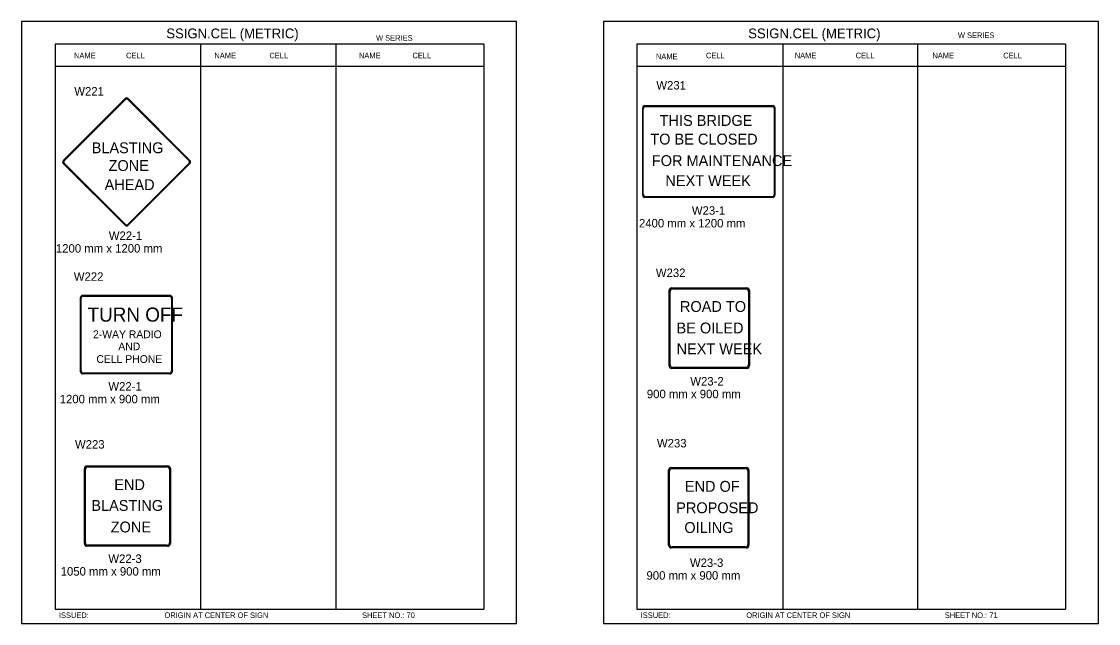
# Model space of a CAD drawing. Extents: x -12 to 6962, y -3756 to 679.
# Drawn here: x 1961.2 to 2342.4, y -926.5 to -713.4 of the extents above; entities that cross this region are included whole.
import ezdxf

# ---------------------------------------------------------------- set-up
doc = ezdxf.new("R2010")
doc.units = 0
for name, color, linetype in [('Level 1', 7, 'Continuous'), ('Level 2', 7, 'Continuous'), ('Level 3', 7, 'Continuous'), ('Level 62', 7, 'Continuous')]:
    doc.layers.add(name, color=color, linetype=linetype)

msp = doc.modelspace()

# ---------------------------------------------------------------- linework, layer by layer
at = {"layer": 'Level 1'}
for p, q in [((2124.8, -721.41), (1973.05, -721.41)), ((1973.05, -721.41), (1973.05, -921.41)), ((2024.51, -721.41), (2024.51, -921.41)), ((2072.42, -721.41), (2072.42, -921.41)), ((2124.8, -721.41), (2124.8, -921.41)), ((2330.8, -721.41), (2179.04, -721.41)), ((2179.04, -721.41), (2179.04, -921.41)), ((2230.67, -721.41), (2230.67, -921.41)), ((2278.41, -721.41), (2278.41, -921.41)), ((2330.8, -721.41), (2330.8, -921.41)), ((2124.8, -729.33), (1973.05, -729.33)), ((2330.8, -729.33), (2179.04, -729.33)), ((1975.96, -762.51), (1997.81, -740.66)), ((1976.34, -762.56), (1997.85, -741.04)), ((1998.91, -741.04), (2020.42, -762.56)), ((1998.96, -740.66), (2020.81, -762.51)), ((2181.67, -743.08), (2227.26, -743.08)), ((2181.84, -743.39), (2227.09, -743.39)), ((2181.08, -774.8), (2181.08, -743.9)), ((2181.3, -774.56), (2181.3, -744.13)), ((2227.62, -744.13), (2227.62, -774.56)), ((2227.84, -743.9), (2227.84, -774.8)), ((2204.33, -759.39), (2204.33, -759.39)), ((1997.81, -785.51), (1975.96, -763.66)), ((1997.85, -785.12), (1976.34, -763.61)), ((1998.37, -763.05), (1998.37, -763.05)), ((2020.42, -763.61), (1998.91, -785.12)), ((2020.81, -763.66), (1998.96, -785.51)), ((2227.26, -775.61), (2181.67, -775.61)), ((2181.84, -775.31), (2227.09, -775.31)), ((2181.84, -775.31), (2227.09, -775.31)), ((2191.37, -807.68), (2217.94, -807.68)), ((2191.65, -808.03), (2217.66, -808.03)), ((1982, -837.32), (1982, -811.11)), ((1982.3, -837.08), (1982.3, -811.34)), ((1982.81, -810.29), (2013.71, -810.29)), ((1983.05, -810.6), (2013.47, -810.6)), ((2014.22, -811.34), (2014.22, -837.08)), ((2014.52, -811.11), (2014.52, -837.32)), ((2190.42, -835.19), (2190.42, -808.63)), ((2190.78, -834.92), (2190.78, -808.9)), ((2218.53, -808.9), (2218.53, -834.92)), ((2218.88, -808.63), (2218.88, -835.19)), ((2204.61, -821.96), (2204.61, -821.96)), ((1998.37, -824.23), (1998.37, -824.23)), ((2013.71, -838.13), (1982.81, -838.13)), ((2013.47, -837.83), (1983.05, -837.83)), ((2217.94, -836.14), (2191.37, -836.14)), ((2217.66, -835.79), (2191.65, -835.79)), ((1983.44, -898.19), (1983.44, -871.62)), ((1983.76, -897.91), (1983.76, -871.9)), ((1984.31, -870.67), (2012.99, -870.67)), ((1984.56, -871.03), (2012.73, -871.03)), ((2013.53, -871.9), (2013.53, -897.91)), ((2013.85, -871.62), (2013.85, -898.19)), ((2190.23, -898.76), (2190.23, -872.2)), ((2190.59, -898.49), (2190.59, -872.47)), ((2191.18, -871.25), (2217.74, -871.25)), ((2191.46, -871.61), (2217.47, -871.61)), ((2218.34, -872.47), (2218.34, -898.49)), ((2218.69, -872.2), (2218.69, -898.76)), ((1998.61, -885.1), (1998.61, -885.1)), ((2204.46, -885.49), (2204.46, -885.49)), ((2012.99, -899.14), (1984.31, -899.14)), ((2012.73, -898.78), (1984.56, -898.78)), ((2217.74, -899.71), (2191.18, -899.71)), ((2217.47, -899.36), (2191.46, -899.36)), ((1973.05, -921.41), (2124.8, -921.41)), ((2179.04, -921.41), (2330.8, -921.41))]:
    msp.add_line(p, q, dxfattribs=at)
for centre, radius, start, end in [((1998.38, -741.23), 0.813, 45, 135), ((1998.38, -741.57), 0.745, 45, 135), ((1976.53, -763.08), 0.813, 135, 225), ((2020.23, -763.08), 0.813, 315, 45), ((1976.87, -763.08), 0.745, 135, 225), ((2019.9, -763.08), 0.745, 315, 45), ((1998.38, -784.6), 0.745, 225, 315), ((1998.38, -784.93), 0.813, 225, 315), ((2191.37, -808.63), 0.949, 90, 180), ((2191.65, -808.9), 0.87, 90, 180), ((2217.66, -808.9), 0.87, 0, 90), ((2217.94, -808.63), 0.949, 0, 90), ((1982.81, -811.11), 0.813, 90, 180), ((1983.05, -811.34), 0.745, 90, 180), ((2013.47, -811.34), 0.745, 0, 90), ((2013.71, -811.11), 0.813, 0, 90), ((2191.65, -834.92), 0.87, 180, 270), ((2217.66, -834.92), 0.87, 270, 0), ((1982.81, -837.32), 0.813, 180, 270), ((1983.05, -837.08), 0.745, 180, 270), ((2013.47, -837.08), 0.745, 270, 0), ((2013.71, -837.32), 0.813, 270, 0), ((2191.37, -835.19), 0.949, 180, 270), ((2217.94, -835.19), 0.949, 270, 0), ((2191.18, -872.2), 0.949, 90, 180), ((2191.46, -872.47), 0.87, 90, 180), ((2217.47, -872.47), 0.87, 0, 90), ((2217.75, -872.2), 0.949, 0, 90), ((2191.18, -898.76), 0.949, 180, 270), ((2191.46, -898.49), 0.87, 180, 270), ((2217.47, -898.49), 0.87, 270, 0), ((2217.75, -898.76), 0.949, 270, 0)]:
    msp.add_arc(centre, radius, start, end, dxfattribs=at)
for centre, major_axis, ratio, start_param, end_param in [((2181.67, -743.9), (0, -0.813), 0.71875, 3.141593, 4.712389), ((2181.84, -744.13), (0, -0.745), 0.71875, 3.141593, 4.712389), ((2227.09, -744.13), (0, 0.745), 0.71875, 4.712389, 6.283185), ((2227.26, -743.9), (0, 0.813), 0.71875, 4.712389, 6.283185), ((2181.67, -774.8), (0, -0.813), 0.71875, 4.712389, 6.283185), ((2181.84, -774.56), (0, -0.745), 0.71875, 4.712389, 6.283185), ((2227.09, -774.56), (0, -0.745), 0.71875, 0, 1.570796), ((2227.26, -774.8), (0, -0.813), 0.71875, 0, 1.570796), ((1984.31, -871.62), (0, 0.949), 0.916006, 0, 1.570796), ((1984.56, -871.9), (0, 0.87), 0.916006, 0, 1.570796), ((2012.73, -871.9), (0, 0.87), 0.916006, 4.712389, 6.283185), ((2012.99, -871.62), (0, 0.949), 0.916006, 4.712389, 6.283185), ((1984.31, -898.19), (0, -0.949), 0.916006, 4.712389, 6.283185), ((1984.56, -897.91), (0, -0.87), 0.916006, 4.712389, 6.283185), ((2012.73, -897.91), (0, -0.87), 0.916006, 0, 1.570796), ((2012.99, -898.19), (0, 0.949), 0.916006, 3.141593, 4.712389)]:
    msp.add_ellipse(centre, major_axis=major_axis, ratio=ratio, start_param=start_param, end_param=end_param, dxfattribs=at)
at = {"layer": 'Level 62'}
for points in [[(1961.17, -926.46), (2136.43, -926.46), (2136.43, -713.36), (1961.17, -713.36)], [(2167.17, -926.46), (2342.43, -926.46), (2342.43, -713.36), (2167.17, -713.36)]]:
    msp.add_lwpolyline(points, close=True, dxfattribs=at)

# ---------------------------------------------------------------- texts
at = {"layer": 'Level 1'}
for s, height, p in [('THIS BRIDGE', 3.8421, (2187.08, -750.31)), ('TO BE CLOSED', 3.8421, (2183.78, -756.91)), ('BLASTING', 3.842, (1986.01, -759.98)), ('ZONE', 3.842, (1991.99, -766.27)), ('FOR MAINTENANCE', 3.8421, (2184.32, -764.53)), ('AHEAD', 3.842, (1990.58, -773.03)), ('NEXT WEEK', 3.842, (2189.11, -771.64)), ('TURN OFF', 5, (1984.54, -819.61)), ('ROAD TO', 3.842, (2194.26, -816.17)), ('2-WAY RADIO', 2.75, (1986.48, -825.46)), ('BE OILED', 3.842, (2193.06, -823.78)), ('AND', 2.75, (1995.43, -829.77)), ('NEXT WEEK', 3.842, (2193.06, -831.15)), ('CELL PHONE', 2.75, (1987.68, -834.23)), ('END', 3.842, (1994.01, -879.25)), ('END OF', 3.842, (2196.02, -879.84)), ('BLASTING', 3.842, (1985.88, -886.61)), ('PROPOSED', 3.842, (2192.94, -887.42)), ('ZONE', 3.842, (1992.74, -894.23)), ('OILING', 3.842, (2195.82, -894.42))]:
    msp.add_text(s, height=height, dxfattribs=at).set_placement(p)
at = {"layer": 'Level 2'}
for s, p in [('W231', (2185.91, -737.43)), ('W221', (1979.85, -739.56)), ('W222', (1979.68, -805.16)), ('W232', (2185.74, -803.81)), ('W223', (1980.1, -864.55)), ('W233', (2186.12, -864.14))]:
    msp.add_text(s, height=3, dxfattribs=at).set_placement(p)
at = {"layer": 'Level 3'}
for s, height, p in [('SSIGN.CEL (METRIC)', 3.4642, (2012.43, -719.3)), ('SSIGN.CEL (METRIC)', 3.4642, (2218.43, -719.3)), ('W SERIES', 1.979, (2086.68, -720.17)), ('W SERIES', 1.979, (2292.67, -719.22)), ('CELL', 1.98, (1998.18, -726.37)), ('CELL', 1.98, (2048.93, -726.37)), ('CELL', 1.98, (2099.57, -726.37)), ('CELL', 1.98, (2203.47, -726.37)), ('CELL', 1.98, (2256.49, -726.37)), ('CELL', 1.98, (2308.7, -726.37)), ('NAME', 1.98, (1979.76, -726.37)), ('NAME', 1.98, (2029.44, -726.37)), ('NAME', 1.98, (2080.62, -726.37)), ('NAME', 1.98, (2185.76, -726.71)), ('NAME', 1.98, (2234.91, -726.37)), ('NAME', 1.98, (2283.64, -726.37)), ('W23-1', 3, (2198.48, -781.76)), ('2400 mm x 1200 mm', 3, (2179.76, -786.26)), ('W22-1', 3, (1992.07, -790.67)), ('1200 mm x 1200 mm', 3, (1973.35, -795.17)), ('W22-1', 3, (1991.91, -844.02)), ('W23-2', 3, (2197.93, -842.22)), ('1200 mm x 900 mm', 3, (1974.69, -848.52)), ('900 mm x 900 mm', 3, (2182.55, -846.72)), ('W22-3', 3, (1991.91, -905.02)), ('W23-3', 3, (2197.8, -906.46)), ('1050 mm x 900 mm', 3, (1975.03, -909.52)), ('900 mm x 900 mm', 3, (2182.42, -910.96)), ('ISSUED:', 1.98, (1974.39, -924.53)), ('ORIGIN AT CENTER OF SIGN', 1.9795, (2011.77, -924.53)), ('SHEET NO.: 70', 1.9795, (2081.73, -924.53)), ('ISSUED:', 1.98, (2180.38, -924.53)), ('ORIGIN AT CENTER OF SIGN', 1.9795, (2217.77, -924.53)), ('SHEET NO.: 71', 1.9795, (2288.03, -924.53))]:
    msp.add_text(s, height=height, dxfattribs=at).set_placement(p)

doc.saveas('drawing.dxf')
